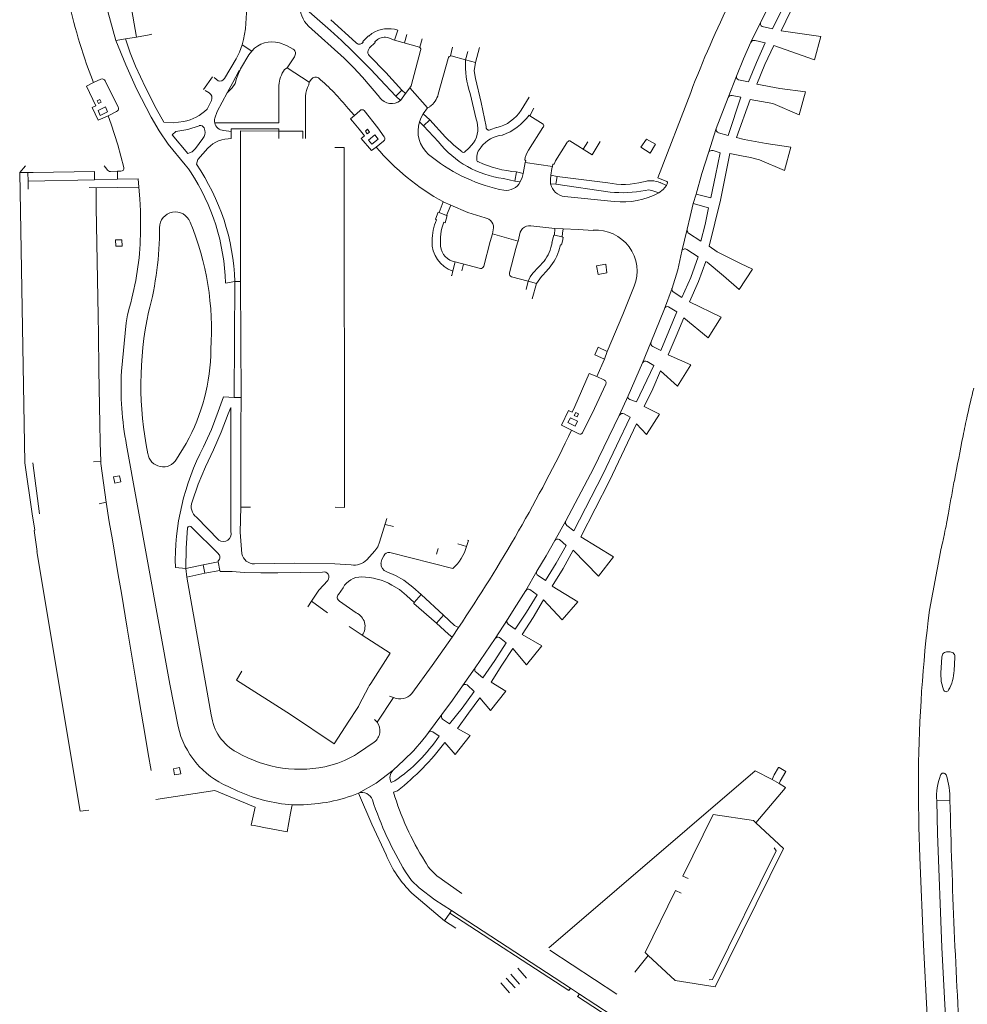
# Model space of a CAD drawing. Extents: x 145000 to 155000, y 457500 to 470000.
# Tile 526 of 548: x 153563 to 153742, y 468123 to 468309. Entities that reach past the tile are written whole.
import ezdxf

# ---------------------------------------------------------------- set-up
doc = ezdxf.new("R2010")
doc.units = 0
doc.header["$LTSCALE"] = 0.2
doc.header["$MEASUREMENT"] = 0
doc.layers.add('kant verharding', color=252, linetype='Continuous', lineweight=0)

msp = doc.modelspace()

# ---------------------------------------------------------------- linework, layer by layer
at = {"layer": 'kant verharding', "linetype": 'Continuous', "lineweight": 0}
for p, q in [((153702.58, 468308.19), (153705.73, 468314.31)), ((153621.44, 468308.6), (153626.13, 468304.32)), ((153617.21, 468307.37), (153623.96, 468301.35)), ((153633.45, 468304.76), (153634.05, 468306.64)), ((153702.58, 468308.19), (153700.75, 468304.35)), ((153580.86, 468304.67), (153582.63, 468304.96)), ((153582.63, 468304.96), (153584.71, 468305.31)), ((153628.53, 468305.57), (153627.49, 468304.48)), ((153628.61, 468305.48), (153628.53, 468305.57)), ((153629.15, 468305.99), (153628.61, 468305.48)), ((153629.74, 468304.4), (153630.22, 468304.85)), ((153632.3, 468305.18), (153633.45, 468304.76)), ((153635.31, 468304.24), (153635.8, 468305.78)), ((153638.69, 468304.98), (153638.25, 468303.41)), ((153713.95, 468305.45), (153712.71, 468301.03)), ((153604.71, 468303.85), (153606.48, 468302.69)), ((153627.4, 468304.24), (153627.53, 468304.39)), ((153627.49, 468304.48), (153627.53, 468304.39)), ((153628.46, 468302.81), (153628.73, 468303.27)), ((153628.73, 468303.27), (153629.82, 468304.28)), ((153629.82, 468304.28), (153629.74, 468304.4)), ((153638.17, 468303.43), (153633.45, 468304.76)), ((153644.39, 468303.4), (153643.99, 468301.75)), ((153648.71, 468300.54), (153649.48, 468303.36)), ((153613.17, 468299.49), (153614.54, 468301.62)), ((153636.57, 468296.12), (153638.37, 468302.76)), ((153641.7, 468294.52), (153643.6, 468301.28)), ((153644.16, 468301.77), (153646.86, 468301.04)), ((153646.86, 468301.04), (153647.29, 468302.6)), ((153575.31, 468300.21), (153576.64, 468296.77)), ((153612.69, 468299.2), (153613.17, 468299.49)), ((153617.36, 468296.78), (153613.17, 468299.49)), ((153646.86, 468301.04), (153648.71, 468300.54)), ((153578.01, 468297.39), (153576.64, 468296.77)), ((153597.41, 468295.45), (153599.06, 468297.82)), ((153599.41, 468297.66), (153600.13, 468297.07)), ((153617.77, 468297.39), (153617.36, 468296.78)), ((153698.02, 468297.97), (153696.41, 468293.93)), ((153581.27, 468292.1), (153578.82, 468297.08)), ((153611.63, 468296.18), (153611.63, 468289.11)), ((153617.24, 468296.28), (153617.36, 468296.78)), ((153636.32, 468295.75), (153635.55, 468294.69)), ((153636.32, 468295.75), (153636.57, 468296.12)), ((153639.67, 468291.95), (153636.32, 468295.75)), ((153598.47, 468294.78), (153597.68, 468295.24)), ((153616.65, 468294.18), (153616.67, 468286.14)), ((153633.71, 468294.17), (153634.83, 468295.3)), ((153633.71, 468294.17), (153634.57, 468293.34)), ((153634.57, 468293.34), (153635.55, 468294.69)), ((153634.83, 468295.3), (153635.55, 468294.69)), ((153647.71, 468294.67), (153648.83, 468289.84)), ((153657.33, 468291.52), (153658.84, 468293.99)), ((153683.16, 468278.73), (153689.36, 468294.87)), ((153694.18, 468288.05), (153696.41, 468293.93)), ((153711.05, 468294.99), (153709.86, 468290.64)), ((153598.07, 468291.71), (153598.91, 468293.35)), ((153625.86, 468290.5), (153624.69, 468291.81)), ((153638.84, 468290.83), (153639.67, 468291.95)), ((153639.67, 468291.95), (153640.11, 468292.18)), ((153659.74, 468291.89), (153658.97, 468290.48)), ((153626.89, 468291.42), (153625.86, 468290.5)), ((153638.84, 468290.83), (153640.09, 468289.69)), ((153658.97, 468290.48), (153658.85, 468290.56)), ((153661.51, 468288.89), (153658.97, 468290.48)), ((153597.65, 468287.69), (153597.49, 468288.16)), ((153611.63, 468289.11), (153599.51, 468289.1)), ((153625.53, 468289.45), (153626.78, 468287.93)), ((153638.94, 468288.54), (153638.18, 468289.34)), ((153640.09, 468289.69), (153638.94, 468288.54)), ((153638.94, 468288.54), (153641.73, 468285.53)), ((153651.63, 468287.88), (153652.73, 468288.25)), ((153658.75, 468283.96), (153661.44, 468288.22)), ((153694.18, 468288.05), (153692.74, 468283.47)), ((153601.2, 468287.68), (153602.62, 468287.47)), ((153611.63, 468288.02), (153602.62, 468288.01)), ((153602.62, 468287.47), (153602.62, 468288.01)), ((153602.62, 468287.47), (153602.63, 468286.15)), ((153604.34, 468286.12), (153604.36, 468287.49)), ((153611.63, 468288.02), (153611.63, 468287.58)), ((153611.63, 468287.58), (153611.63, 468286.14)), ((153604.34, 468286.12), (153604.36, 468259.14)), ((153669.05, 468284.16), (153669.92, 468285.53)), ((153699.48, 468286), (153703.61, 468285.24)), ((153708.27, 468284.55), (153703.61, 468285.24)), ((153707.09, 468280.13), (153708.27, 468284.55)), ((153563.8, 468280.98), (153562.68, 468279.73)), ((153579.1, 468280.36), (153578.61, 468281.01)), ((153658.12, 468281.62), (153657.72, 468279.59)), ((153658.02, 468282.13), (153658.25, 468281.96)), ((153658.25, 468281.96), (153658.12, 468281.62)), ((153658.12, 468281.62), (153663.28, 468280.87)), ((153663.33, 468281.33), (153663.28, 468280.87)), ((153663.56, 468281.35), (153663.33, 468281.33)), ((153702.33, 468282.16), (153707.09, 468280.13)), ((153562.68, 468279.73), (153564.23, 468279.76)), ((153564.23, 468279.76), (153564.26, 468278.14)), ((153564.23, 468279.76), (153565.25, 468279.75)), ((153576.82, 468279.95), (153565.25, 468279.75)), ((153576.82, 468279.95), (153576.81, 468278.37)), ((153581.14, 468279.98), (153579.83, 468279.91)), ((153581.14, 468279.98), (153581.8, 468280.01)), ((153581.15, 468278.48), (153581.14, 468279.98)), ((153656.19, 468278.12), (153656.5, 468279.87)), ((153656.5, 468279.87), (153657.72, 468279.59)), ((153664.15, 468278.98), (153662.99, 468279.22)), ((153663.93, 468277.53), (153664.15, 468278.98)), ((153664.15, 468278.98), (153673.69, 468277.81)), ((153683.16, 468278.73), (153684.86, 468278.05)), ((153576.81, 468278.37), (153564.26, 468278.14)), ((153564.26, 468278.14), (153564.29, 468276.63)), ((153577.1, 468276.86), (153575.77, 468276.89)), ((153576.81, 468278.37), (153581.15, 468278.48)), ((153577.1, 468276.86), (153585.16, 468277)), ((153654.01, 468278.61), (153656.19, 468278.12)), ((153656.19, 468278.12), (153657.19, 468277.97)), ((153663.93, 468277.53), (153662.91, 468277.58)), ((153674.17, 468276.06), (153663.93, 468277.53)), ((153683.6, 468277.83), (153684.82, 468277.32)), ((153685, 468277.77), (153684.82, 468277.32)), ((153577.14, 468273.23), (153577.1, 468276.86)), ((153653.27, 468276.54), (153654.1, 468276.41)), ((153665.55, 468275.2), (153674.93, 468274.29)), ((153690.37, 468275.64), (153689.86, 468273.88)), ((153577.2, 468269.73), (153577.14, 468273.23)), ((153642.66, 468274.2), (153641.86, 468272.17)), ((153642.66, 468274.2), (153644.07, 468273.57)), ((153643.24, 468271.63), (153644.07, 468273.57)), ((153641.69, 468272.27), (153641.18, 468270.91)), ((153641.86, 468272.17), (153641.69, 468272.27)), ((153643.24, 468271.63), (153641.86, 468272.17)), ((153643.39, 468271.61), (153642.98, 468270.25)), ((153643.39, 468271.61), (153643.24, 468271.63)), ((153577.32, 468263.03), (153577.2, 468269.73)), ((153641.35, 468270.82), (153641.18, 468270.91)), ((153642.98, 468270.25), (153642.73, 468270.34)), ((153663.72, 468269.2), (153659.19, 468269.65)), ((153651.53, 468266.7), (153651.92, 468268.16)), ((153652.1, 468268.94), (153651.92, 468268.16)), ((153651.92, 468268.16), (153656.8, 468266.8)), ((153663.15, 468266.46), (153663.51, 468267.89)), ((153663.66, 468267.89), (153663.51, 468267.89)), ((153663.72, 468269.2), (153663.66, 468267.89)), ((153665.07, 468267.58), (153663.66, 468267.89)), ((153665.26, 468269.09), (153663.72, 468269.2)), ((153665.3, 468267.49), (153665.07, 468267.58)), ((153688.68, 468269.05), (153687.7, 468264.88)), ((153650.3, 468262.05), (153651.53, 468266.7)), ((153656.66, 468266.46), (153656.8, 468266.8)), ((153663.2, 468266.49), (153663.15, 468266.46)), ((153664.44, 468264.98), (153664.8, 468266.08)), ((153664.98, 468266.09), (153664.8, 468266.08)), ((153664.98, 468266.09), (153665.14, 468266.81)), ((153665.14, 468266.81), (153665.3, 468267.49)), ((153698.79, 468262.55), (153694.38, 468264.79)), ((153577.38, 468259.54), (153577.32, 468263.03)), ((153644.92, 468262.85), (153644.47, 468261.15)), ((153649.69, 468261.6), (153644.92, 468262.85)), ((153646.5, 468262.44), (153646.14, 468261.16)), ((153701.01, 468261.51), (153698.79, 468262.55)), ((153644.17, 468260.32), (153644.24, 468260.3)), ((153644.47, 468261.15), (153644.24, 468260.3)), ((153695.54, 468260.23), (153698.49, 468257.66)), ((153698.49, 468257.66), (153701.01, 468261.51)), ((153577.49, 468252.68), (153577.38, 468259.54)), ((153601.53, 468258.88), (153603.28, 468259.14)), ((153603.28, 468259.14), (153603.19, 468237.27)), ((153604.36, 468259.14), (153603.28, 468259.14)), ((153604.48, 468237.26), (153604.36, 468259.14)), ((153655.55, 468260.07), (153658.68, 468259.2)), ((153658.32, 468257.64), (153658.68, 468259.2)), ((153658.68, 468259.2), (153660.24, 468258.77)), ((153660.24, 468258.77), (153659.44, 468255.91)), ((153685.84, 468257.91), (153684.4, 468254.03)), ((153681.87, 468247.66), (153684.4, 468254.03)), ((153577.56, 468249.18), (153577.49, 468252.68)), ((153695.09, 468252.44), (153692.67, 468248.51)), ((153577.65, 468242.49), (153577.56, 468249.18)), ((153681.87, 468247.66), (153680.29, 468243.83)), ((153673.61, 468245.95), (153673.06, 468244.5)), ((153671.63, 468241.21), (153673.06, 468244.5)), ((153677.54, 468237.57), (153680.29, 468243.83)), ((153577.71, 468239), (153577.65, 468242.49)), ((153667.46, 468235.57), (153670.21, 468241.78)), ((153670.21, 468241.78), (153671.63, 468241.21)), ((153689.36, 468243.4), (153686.87, 468239.42)), ((153672.95, 468240.61), (153671.63, 468241.21)), ((153577.83, 468232.28), (153577.71, 468239)), ((153603.19, 468237.27), (153604.48, 468237.26)), ((153677.54, 468237.57), (153675.88, 468233.87)), ((153683.47, 468234.12), (153681.01, 468230.29)), ((153577.89, 468228.79), (153577.83, 468232.28)), ((153664.98, 468232.02), (153666.87, 468231.09)), ((153666.87, 468231.09), (153668.23, 468230.41)), ((153577.97, 468225.18), (153577.89, 468228.79)), ((153592.3, 468225.6), (153594.1, 468228.59)), ((153566.41, 468215.26), (153565.17, 468224.93)), ((153577.97, 468225.18), (153576.64, 468225.13)), ((153579, 468217.49), (153577.7, 468217.2)), ((153579.6, 468213.8), (153579, 468217.49)), ((153604.45, 468216.57), (153606.23, 468216.52)), ((153580.18, 468210.36), (153579.6, 468213.8)), ((153596.06, 468214.65), (153600.26, 468210.31)), ((153665.81, 468213.94), (153663.73, 468210.24)), ((153738.05, 468215.43), (153737.68, 468213.46)), ((153600.15, 468207.77), (153595.17, 468212.73)), ((153631.65, 468213.28), (153633.28, 468212.91)), ((153581.28, 468203.76), (153580.18, 468210.36)), ((153647.06, 468209.14), (153647.39, 468210.24)), ((153647.39, 468210.24), (153647.23, 468210.33)), ((153737.29, 468211.5), (153736.88, 468209.76)), ((153641.39, 468207.68), (153641.67, 468208.75)), ((153647.06, 468209.14), (153645.42, 468209.61)), ((153736.53, 468208.13), (153734.43, 468197.07)), ((153597.31, 468205.64), (153600.16, 468206.24)), ((153600.16, 468206.24), (153600.17, 468206.42)), ((153600.45, 468204.58), (153600.16, 468206.24)), ((153632.58, 468207.98), (153644.48, 468204.94)), ((153671.98, 468203.52), (153674.76, 468207.14)), ((153592.07, 468205.13), (153594.05, 468204.99)), ((153594.05, 468204.99), (153597.31, 468205.64)), ((153594.05, 468204.99), (153594.26, 468203.34)), ((153597.31, 468205.64), (153597.65, 468204.11)), ((153597.65, 468204.11), (153600.45, 468204.58)), ((153600.45, 468204.58), (153600.51, 468204.41)), ((153660.34, 468204.47), (153658.22, 468200.78)), ((153581.87, 468200.31), (153581.28, 468203.76)), ((153597.65, 468204.11), (153594.26, 468203.34)), ((153594.26, 468203.34), (153598.85, 468177.32)), ((153623.73, 468201.34), (153622.85, 468200.05)), ((153582.97, 468193.7), (153581.87, 468200.31)), ((153623.06, 468198.82), (153626.2, 468196.61)), ((153638.49, 468200.03), (153637.18, 468198.52)), ((153642.72, 468196.14), (153638.49, 468200.03)), ((153617.76, 468198.77), (153617.11, 468197.75)), ((153617.76, 468198.77), (153620.78, 468196.59)), ((153665.07, 468195.25), (153668.03, 468198.7)), ((153642.72, 468196.14), (153641.35, 468194.63)), ((153654.75, 468195.31), (153652.44, 468191.75)), ((153583.55, 468190.28), (153582.97, 468193.7)), ((153624.86, 468194.04), (153627.34, 468192.35)), ((153644.32, 468191.99), (153645.51, 468193.81)), ((153584.68, 468183.49), (153583.55, 468190.28)), ((153658.38, 468186.8), (153661.23, 468190.35)), ((153738.34, 468189.2), (153737.86, 468189.23)), ((153739.12, 468185.7), (153739.24, 468188.14)), ((153648.67, 468186.23), (153646.26, 468182.83)), ((153585.25, 468180.05), (153584.68, 468183.49)), ((153628.55, 468182.53), (153626.77, 468179.21)), ((153628.69, 468182.8), (153628.55, 468182.53)), ((153628.95, 468183.27), (153628.69, 468182.8)), ((153633.28, 468180.59), (153630.16, 468175.92)), ((153632.51, 468180.88), (153633.28, 468180.59)), ((153651.57, 468178.18), (153654.47, 468181.83)), ((153586.36, 468173.43), (153585.25, 468180.05)), ((153624.85, 468176.14), (153626.4, 468178.52)), ((153626.62, 468178.93), (153626.4, 468178.52)), ((153626.77, 468179.21), (153626.62, 468178.93)), ((153630.16, 468175.92), (153629.66, 468176.48)), ((153642.38, 468177.39), (153639.86, 468174.02)), ((153586.94, 468169.99), (153586.36, 468173.43)), ((153641.86, 468173.29), (153640.7, 468174.1)), ((153644.9, 468169.81), (153647.71, 468173.4)), ((153626.46, 468170.02), (153629.62, 468172.18)), ((153642.96, 468172.08), (153644.9, 468169.81)), ((153587.48, 468166.81), (153586.94, 468169.99)), ((153635.2, 468168.79), (153633.2, 468166.86)), ((153705.96, 468167.4), (153705.1, 468166.02)), ((153705.1, 468166.02), (153704.73, 468165.14)), ((153602.03, 468163.79), (153603.89, 468162.91)), ((153632.79, 468164.58), (153633.51, 468164.85)), ((153701.68, 468156.94), (153707.17, 468163.47)), ((153706.04, 468164.37), (153704.73, 468165.14)), ((153706.04, 468164.37), (153706.25, 468164.78)), ((153625.39, 468162.04), (153626.66, 468162.55)), ((153633.24, 468162.72), (153634.03, 468163)), ((153614.11, 468160.35), (153613.82, 468158.75)), ((153738.32, 468161.17), (153735.81, 468161.12)), ((153607.89, 468156.23), (153606.95, 468156.41)), ((153608.8, 468156.06), (153607.89, 468156.23)), ((153642.53, 468146.2), (153646.18, 468143.59)), ((153636.74, 468143.67), (153642.89, 468138.45)), ((153643.89, 468139.9), (153642.89, 468138.45)), ((153644.21, 468140.38), (153643.89, 468139.9)), ((153644.21, 468140.38), (153666.67, 468125.7)), ((153642.89, 468138.45), (153645.04, 468137.04)), ((153662.79, 468132.91), (153675.41, 468124.59)), ((153681.32, 468131.91), (153678.8, 468128.74)), ((153657.02, 468126.45), (153655.42, 468128.33)), ((153656.75, 468129.48), (153658.35, 468127.61)), ((153655.13, 468124.82), (153653.5, 468126.73)), ((153656.24, 468125.79), (153654.55, 468127.59)), ((153666.67, 468125.7), (153668.38, 468124.61)), ((153668.38, 468124.61), (153695.8, 468106.64))]:
    msp.add_line(p, q, dxfattribs=at)
at = {"layer": 'kant verharding', "linetype": 'Continuous', "lineweight": 0, "flags": 128}
for points in [[(153580.86, 468304.67), (153578.84, 468311.97), (153578.12, 468315.03), (153576.94, 468322.84), (153570.56, 468395.81)], [(153584.71, 468305.31), (153575.36, 468359.14), (153578.17, 468359.75)], [(153706.45, 468314.64), (153708.4, 468314.23), (153704.78, 468306.88), (153702.87, 468307.32)], [(153715.55, 468311.43), (153710.94, 468313.59), (153709.92, 468313.77), (153706.44, 468306.53), (153713.95, 468305.45)], [(153616.33, 468311), (153621.33, 468306.57), (153623.43, 468304.67), (153625.47, 468302.7), (153628.97, 468299.17), (153630.76, 468297.28), (153633.71, 468294.17)], [(153582.63, 468304.96), (153583.52, 468302.35), (153584.55, 468299.8), (153586.4, 468295.78), (153588.46, 468291.86), (153589.88, 468289.24), (153591.74, 468289.15), (153593.59, 468289.39)], [(153584.71, 468305.31), (153587.15, 468305.76), (153587.61, 468305.89)], [(153594.91, 468279.85), (153594.58, 468280.43), (153593.95, 468281.2), (153590.74, 468285.1), (153589.04, 468287.6), (153587.52, 468290.21), (153584.73, 468295.52), (153582.71, 468300.06), (153580.86, 468304.67)], [(153601.32, 468297.51), (153603.52, 468301.19), (153604.19, 468302.49), (153604.71, 468303.85)], [(153614.32, 468303.04), (153613.08, 468303.76), (153611.73, 468304.23)], [(153700.75, 468304.35), (153699.33, 468301.22), (153698.02, 468297.97)], [(153698.4, 468297.24), (153700.28, 468296.85), (153701.79, 468300.55), (153703.42, 468304.21), (153701.51, 468304.67)], [(153712.71, 468301.03), (153705.04, 468303.72), (153703.34, 468300.13), (153701.85, 468296.45), (153706.22, 468295.59), (153711.05, 468294.99)], [(153604.25, 468298.97), (153604.36, 468299.34), (153605.94, 468301.96), (153606.48, 468302.69)], [(153623.96, 468301.35), (153625.72, 468299.58), (153627.42, 468297.74), (153630.66, 468293.88)], [(153634.83, 468295.3), (153631.8, 468298.63), (153628.64, 468301.83)], [(153648.71, 468300.54), (153648.49, 468298.97), (153648.71, 468297.47), (153649.83, 468292.97), (153650.73, 468288.42)], [(153601.88, 468294.79), (153602.89, 468296.72), (153604.1, 468299.04), (153604.25, 468298.97)], [(153604.25, 468298.97), (153603.97, 468298.42), (153603.61, 468297.53), (153603.34, 468296.56), (153602.79, 468295.72), (153601.88, 468294.79)], [(153576.64, 468296.77), (153575.29, 468296.03), (153577.05, 468292.35), (153576.33, 468292.01), (153577.48, 468289.62), (153579.41, 468290.47)], [(153601.88, 468294.79), (153599.97, 468291.28), (153599.53, 468289.99)], [(153694.63, 468287.27), (153696.44, 468286.73), (153698.83, 468293.97), (153697.19, 468294.3)], [(153578.08, 468293.02), (153577.84, 468293.53), (153577.32, 468293.29), (153577.55, 468292.77), (153578.08, 468293.02)], [(153579.27, 468291.2), (153578.89, 468292.15), (153577.49, 468291.48), (153577.9, 468290.54), (153579.27, 468291.2)], [(153709.86, 468290.64), (153704.88, 468292.78), (153700.58, 468293.56), (153697.99, 468286.38), (153699.48, 468286)], [(153579.41, 468290.47), (153580.98, 468291.27), (153581.15, 468291.38), (153581.28, 468291.53)], [(153582.37, 468280.7), (153581.2, 468284.96), (153579.97, 468288.85), (153579.41, 468290.47)], [(153625.86, 468290.5), (153625.16, 468289.9), (153625.53, 468289.45)], [(153631.48, 468286.51), (153630.29, 468288.18), (153627.72, 468291.44)], [(153638.84, 468290.83), (153638.46, 468290.11), (153638.18, 468289.34)], [(153596.58, 468288.59), (153594.41, 468287.89), (153592.17, 468287.48)], [(153646.2, 468283.62), (153644.61, 468284.97), (153643.1, 468286.42), (153640.09, 468289.69)], [(153592.17, 468287.48), (153591.47, 468286.89), (153594.44, 468283.36), (153595.27, 468283.65), (153595.84, 468284.27), (153597.27, 468286.19)], [(153604.36, 468287.49), (153604.37, 468287.6), (153611.63, 468287.58)], [(153611.63, 468287.58), (153616.14, 468287.57), (153616.11, 468286.14)], [(153626.78, 468287.93), (153627.79, 468286.7), (153627.13, 468286.2), (153629.08, 468283.88), (153629.98, 468284.52)], [(153628.28, 468287.08), (153628.75, 468287.39), (153628.37, 468287.91), (153627.96, 468287.53), (153628.28, 468287.08)], [(153629.15, 468285.08), (153630.34, 468286.04), (153629.73, 468286.83), (153628.55, 468285.85), (153629.15, 468285.08)], [(153596.04, 468281.3), (153596.34, 468282.23), (153598.22, 468284.36)], [(153622.24, 468216.54), (153624.03, 468216.51), (153623.93, 468284.49), (153622.17, 468284.5)], [(153631.6, 468286.05), (153631.53, 468285.85), (153631.39, 468285.69), (153629.98, 468284.52)], [(153648.35, 468285.38), (153647.57, 468284.42), (153646.64, 468283.59)], [(153663.56, 468281.35), (153663.85, 468281.95), (153665.98, 468285.33)], [(153666.55, 468285.73), (153670.76, 468283.09), (153672.29, 468285.62)], [(153679.95, 468284.51), (153681.7, 468283.37), (153682.69, 468285.1), (153681.03, 468286.02), (153679.95, 468284.51)], [(153693.58, 468283.91), (153694.93, 468283.48), (153694.02, 468279.21), (153693.15, 468274.94), (153690.37, 468275.64)], [(153692.74, 468283.47), (153691.49, 468279.58), (153690.37, 468275.64)], [(153694.38, 468264.79), (153692.86, 468265.84), (153694.98, 468274.55), (153696.75, 468283.33), (153698.97, 468282.89)], [(153702.33, 468282.16), (153700.67, 468282.59), (153698.97, 468282.89)], [(153663.28, 468280.87), (153663.17, 468280.53), (153662.99, 468279.22)], [(153562.68, 468279.73), (153563.65, 468224.93), (153565.04, 468215.31), (153565.54, 468212.18), (153565.4, 468212.17), (153565.99, 468208.15), (153565.93, 468208.16), (153574.08, 468159.11), (153575.75, 468159.32)], [(153657.19, 468277.97), (153657.55, 468278.79), (153657.72, 468279.59)], [(153662.91, 468277.58), (153662.91, 468278.42), (153662.99, 468279.22)], [(153585.16, 468277), (153585.03, 468278.53), (153581.15, 468278.48)], [(153585.16, 468277), (153585.37, 468274.77), (153585.46, 468272.53), (153585.48, 468267.9)], [(153683.34, 468275.9), (153684.15, 468276.54), (153684.82, 468277.32)], [(153683.34, 468275.9), (153682.2, 468276.31), (153681.49, 468276.47), (153680.77, 468276.36)], [(153644.07, 468273.57), (153647.26, 468272.2), (153650.57, 468271.18)], [(153689.86, 468273.88), (153689.26, 468271.47), (153688.68, 468269.05)], [(153688.92, 468268.32), (153691.29, 468266.8), (153692.07, 468269.94), (153692.75, 468273.1), (153689.86, 468273.88)], [(153657.63, 468269.17), (153657.35, 468268.82), (153657.2, 468268.45), (153656.8, 468266.8)], [(153665.07, 468267.58), (153665.14, 468268.28), (153665.26, 468269.09)], [(153670.94, 468268.82), (153668.1, 468268.96), (153665.26, 468269.09)], [(153582.02, 468265.84), (153580.85, 468265.83), (153580.76, 468267.05), (153581.95, 468267.05), (153582.02, 468265.84)], [(153655.14, 468260.8), (153656.37, 468265.42), (153656.66, 468266.46)], [(153685.84, 468257.91), (153686.93, 468261.35), (153687.7, 468264.88)], [(153686.08, 468257.19), (153687.7, 468256.16), (153689.38, 468259.93), (153690.79, 468263.81), (153688.64, 468265.22)], [(153658.69, 468259.24), (153659.04, 468260.03), (153659.57, 468260.72), (153661.69, 468262.99)], [(153671.87, 468260.48), (153673.55, 468260.81), (153673.32, 468262.42), (153671.57, 468262.14), (153671.87, 468260.48)], [(153690.83, 468259.19), (153691.56, 468261.04), (153692.22, 468262.91), (153692.48, 468262.79), (153695.54, 468260.23)], [(153660.24, 468258.77), (153661.2, 468260.11), (153662.29, 468261.27)], [(153690.83, 468259.19), (153689.15, 468255.3), (153695.09, 468252.44)], [(153673.61, 468245.95), (153676.58, 468252.95), (153678.69, 468258.27)], [(153583.42, 468254.33), (153583.02, 468252.85), (153582.81, 468251.33), (153581.88, 468242.2)], [(153685.18, 468254.4), (153686.76, 468253.46), (153683.73, 468246.11), (153682.23, 468246.88)], [(153692.67, 468248.51), (153688.07, 468252.31), (153686.6, 468248.81), (153685.14, 468245.3), (153689.36, 468243.4)], [(153673.06, 468244.5), (153671.29, 468245.34), (153671.92, 468246.79), (153673.61, 468245.95)], [(153677.87, 468236.86), (153679.16, 468236.41), (153682.4, 468243.3), (153681.15, 468244.06)], [(153686.87, 468239.42), (153683.69, 468242.3), (153682.2, 468238.88), (153680.57, 468235.53), (153683.47, 468234.12)], [(153668.95, 468230.59), (153671.19, 468235.15), (153673.34, 468239.76)], [(153603.19, 468237.27), (153601.18, 468237.41), (153600.13, 468234.62), (153598.92, 468231.2), (153597.39, 468227.91)], [(153604.48, 468237.26), (153604.42, 468231.72), (153604.45, 468216.57)], [(153602.56, 468211.95), (153602.53, 468235.35), (153602.04, 468234.15), (153600.72, 468230.72), (153599.24, 468227.35), (153597.77, 468224.17), (153596.35, 468220.92), (153595.25, 468217.55)], [(153667.46, 468235.57), (153666.98, 468234.47), (153666.29, 468234.8), (153664.98, 468232.02)], [(153665.99, 468213.1), (153667.32, 468212.07), (153672.75, 468222.74), (153677.95, 468233.53), (153676.82, 468234.19)], [(153667.92, 468233.62), (153667.39, 468233.85), (153667.66, 468234.42), (153668.18, 468234.18), (153667.92, 468233.62)], [(153665.81, 468213.94), (153671.01, 468223.82), (153675.88, 468233.87)], [(153667.53, 468231.86), (153667.99, 468232.78), (153666.65, 468233.43), (153666.18, 468232.52), (153667.53, 468231.86)], [(153681.01, 468230.29), (153679.16, 468232.31), (153674.05, 468221.54), (153668.6, 468210.93), (153674.76, 468207.14)], [(153582.86, 468228.27), (153591, 468183.1), (153592.58, 468175.1)], [(153579, 468217.49), (153578.01, 468224.81), (153577.97, 468225.18)], [(153581.8, 468221.34), (153580.62, 468221.09), (153580.39, 468222.27), (153581.53, 468222.46), (153581.8, 468221.34)], [(153604.45, 468216.57), (153604.33, 468211.81), (153604.65, 468207.76)], [(153628.2, 468206.6), (153629.75, 468208.31), (153630.3, 468209.04), (153630.59, 468209.91), (153632, 468214.4)], [(153594.36, 468212.64), (153594.1, 468208.82), (153594.05, 468204.99)], [(153660.34, 468204.47), (153662.09, 468207.33), (153663.73, 468210.24)], [(153660.57, 468203.62), (153661.95, 468202.69), (153663.94, 468206), (153665.88, 468209.34), (153664.58, 468210.43)], [(153668.03, 468198.7), (153663.19, 468201.61), (153665.28, 468204.95), (153667.17, 468208.41), (153671.98, 468203.52)], [(153630.89, 468205.94), (153631.07, 468206.67), (153631.41, 468207.33)], [(153600.51, 468204.41), (153602.79, 468204.39), (153605.06, 468204.23), (153608.22, 468204.16), (153611.39, 468204.17), (153619.86, 468204.3)], [(153606.98, 468205.84), (153614.59, 468205.96), (153622.19, 468205.84), (153625.29, 468205.64)], [(153635.22, 468202.74), (153633.66, 468203.67), (153631.98, 468204.36)], [(153620.83, 468202.72), (153619.14, 468200.87), (153617.76, 468198.77)], [(153638.49, 468200.03), (153636.91, 468201.45), (153635.22, 468202.74)], [(153632.94, 468201.82), (153634.4, 468200.97), (153635.68, 468199.89), (153637.18, 468198.52)], [(153654.75, 468195.31), (153656.5, 468198.03), (153658.22, 468200.78)], [(153654.93, 468194.44), (153656.23, 468193.51), (153658.38, 468196.71), (153660.36, 468200), (153659.02, 468201.02)], [(153661.23, 468190.35), (153657.56, 468192.51), (153659.63, 468195.74), (153661.58, 468199.05), (153665.07, 468195.25)], [(153641.35, 468194.63), (153637.11, 468198.38), (153637.18, 468198.52)], [(153645.51, 468193.81), (153644.8, 468194.22), (153642.72, 468196.14)], [(153644.32, 468191.99), (153643.61, 468192.54), (153641.35, 468194.63)], [(153627.34, 468192.35), (153632.63, 468188.97), (153628.95, 468183.27)], [(153636.7, 468181.35), (153640.54, 468186.65), (153644.32, 468191.99)], [(153648.67, 468186.23), (153650.58, 468188.97), (153652.44, 468191.75)], [(153648.86, 468185.37), (153650.11, 468184.34), (153652.38, 468187.59), (153654.53, 468190.91), (153653.26, 468191.92)], [(153654.47, 468181.83), (153651.67, 468183.49), (153653.73, 468186.69), (153655.79, 468189.88), (153658.38, 468186.8)], [(153736.8, 468188.29), (153736.6, 468185.22), (153736.68, 468183.61), (153737.12, 468182.05)], [(153604.64, 468185.59), (153603.6, 468183.9), (153613.81, 468177.4)], [(153642.38, 468177.39), (153644.37, 468180.08), (153646.26, 468182.83)], [(153642.52, 468176.51), (153643.82, 468175.61), (153646.23, 468178.61), (153648.48, 468181.73), (153647.14, 468182.97)], [(153647.71, 468173.4), (153645.31, 468174.77), (153647.43, 468177.66), (153649.55, 468180.56), (153651.57, 468178.18)], [(153613.81, 468177.4), (153622.04, 468171.88), (153624.85, 468176.14)], [(153592.86, 468167.36), (153593.08, 468166.18), (153591.9, 468165.97), (153591.69, 468167.16), (153592.86, 468167.36)], [(153706.25, 468164.78), (153707.34, 468166.65), (153706.06, 468167.41), (153705.96, 468167.4)], [(153633.2, 468166.86), (153629.95, 468164.44), (153626.66, 468162.55)], [(153704.73, 468165.14), (153701.56, 468166.75), (153662.56, 468133.31)], [(153732.37, 468166.47), (153732.36, 468161.95), (153732.46, 468156.17), (153732.64, 468150.42), (153733.31, 468133.88), (153734, 468120.42), (153734.32, 468114.61)], [(153707.17, 468163.47), (153707.29, 468163.61), (153706.04, 468164.37)], [(153607.12, 468159.9), (153599.5, 468163.04), (153588.38, 468161.36)], [(153626.66, 468162.55), (153629.16, 468156.66), (153631.88, 468150.87)], [(153606.95, 468156.41), (153606.38, 468156.52), (153607.12, 468159.9)], [(153738.38, 468105.22), (153737.9, 468111.9), (153736.76, 468133.4), (153735.94, 468154.9), (153735.81, 468161.12)], [(153613.82, 468158.75), (153613.15, 468155.24), (153608.8, 468156.06)], [(153688.9, 468146.4), (153687.87, 468146.86), (153693.59, 468158.5), (153701.23, 468157.36), (153701.68, 468156.94)], [(153681.32, 468131.91), (153686.46, 468127.19), (153694, 468125.96), (153706.9, 468152.06), (153701.68, 468156.94)], [(153692.87, 468127.3), (153693.46, 468127.32), (153705.49, 468151.67), (153705.14, 468152.2)], [(153635.52, 468147.67), (153636.67, 468146.04), (153638.12, 468144.66), (153641.07, 468142.39), (153644.21, 468140.38)], [(153687.57, 468143.66), (153686.51, 468144.15), (153680.74, 468132.48), (153681.32, 468131.91)], [(153666.67, 468125.7), (153666.35, 468125.25), (153643.89, 468139.9)], [(153668.38, 468124.61), (153667.99, 468124.17), (153695.52, 468106.21), (153695.8, 468106.64)]]:
    msp.add_lwpolyline(points, dxfattribs=at)
at = {"layer": 'kant verharding', "linetype": 'Continuous', "lineweight": 0}
for centre, radius, start, end in [((153880.47, 468221.85), 204.58, 148.3044, 159.088), ((153687.23, 468338.94), 118.43, 191.1017, 199.0874), ((153579.4, 468310.22), 26.1, 345.884, 3.8265), ((153620.94, 468311.24), 5.37, 176.2065, 226.0864), ((153632.29, 468301.09), 5.82, 72.3953, 122.7083), ((153703.15, 468307.89), 0.639, 152.9109, 243.5202), ((153631.6, 468302.88), 2.4, 73.1191, 125.1709), ((153610.34, 468299.24), 5.18, 74.5207, 138.217), ((153613.77, 468302.23), 0.982, 321.5048, 55.9029), ((153626.8, 468304.78), 0.805, 214.4488, 318.5957), ((153637.89, 468302.98), 0.53, 335.2024, 57.8354), ((153701.31, 468304.08), 0.62, 71.3518, 154.2207), ((153629.5, 468302.49), 1.09, 163.3717, 217.7331), ((153644.12, 468301.24), 0.529, 86.1174, 175.0181), ((153617.28, 468295.89), 5.67, 144.1785, 177.0288), ((153665.09, 468300.28), 18.26, 177.7338, 197.8821), ((153578.22, 468296.72), 0.7, 31.0221, 107.989), ((153600.49, 468297.92), 0.923, 246.9077, 333.8984), ((153618.55, 468296.71), 1.03, 59.6604, 139.2785), ((153595.97, 468269.6), 36.3, 37.7154, 50.477), ((153698.56, 468297.79), 0.574, 161.9088, 253.7701), ((153621.35, 468294), 4.7, 151.0274, 177.854), ((153597.76, 468293.78), 1.22, 339.5388, 54.7062), ((153632.88, 468295.58), 2.8, 217.4508, 307.0241), ((153637.52, 468295.65), 4.33, 306.8251, 344.9514), ((153697.09, 468293.51), 0.802, 83.1552, 148.0692), ((153580.7, 468291.8), 0.64, 334.3452, 27.263), ((153592.04, 468297.88), 8.64, 280.3438, 314.3296), ((153601.25, 468289.51), 1.78, 164.321, 193.2358), ((153627.32, 468291.05), 0.561, 43.1586, 139.3142), ((153651.19, 468295.28), 7.2, 282.3787, 328.5029), ((153650.01, 468297.17), 11.04, 290.0928, 323.2357), ((153596.81, 468287.89), 0.74, 21.8243, 107.6403), ((153601.3, 468289.5), 1.83, 192.6363, 266.9092), ((153643.67, 468287.53), 5.78, 161.7483, 228.9238), ((153644.49, 468288.05), 4.7, 325.3488, 22.3576), ((153651.28, 468288.32), 0.562, 169.5659, 308.5253), ((153661.16, 468288.59), 0.462, 307.2639, 41.3655), ((153694.83, 468287.91), 0.668, 167.8821, 251.9573), ((153595.89, 468287.34), 1.8, 320.1801, 11.2447), ((153631.05, 468286.15), 0.562, 350.4329, 40.8331), ((153654.57, 468280.74), 6.12, 97.2456, 141.2642), ((153602.43, 468280.32), 5.83, 87.972, 136.1801), ((153664.66, 468314.19), 45.64, 220.5446, 241.1881), ((153656.5, 468297.38), 18.94, 218.7495, 262.4424), ((153652.2, 468282.38), 3.24, 137.6594, 183.8307), ((153666.55, 468285.12), 0.608, 89.5777, 159.4902), ((153660.5, 468307.99), 32.27, 230.2596, 257.0524), ((153646.44, 468283.93), 0.396, 232.2784, 301.049), ((153663.34, 468281.08), 5.42, 147.9097, 168.876), ((153693.41, 468283.21), 0.716, 76.0796, 158.3031), ((153581.81, 468280.57), 0.566, 268.3584, 12.8827), ((153562.09, 468257.93), 41.21, 1.6863, 34.5479), ((153649.41, 468282.17), 0.445, 180.8985, 251.5493), ((153658.11, 468300.91), 21.1, 245.235, 265.6246), ((153579.95, 468280.93), 1.02, 213.9621, 263.677), ((153561.89, 468257.89), 39.65, 1.4344, 33.6345), ((153654.53, 468279.39), 3.02, 261.8458, 331.9493), ((153665.95, 468278.3), 3.12, 193.4066, 262.559), ((153676.69, 468292.32), 14.82, 258.3215, 284.6034), ((153681.82, 468273.63), 4.56, 66.969, 107.7719), ((153684.76, 468277.83), 0.243, 344.968, 66.5483), ((153676.53, 468296.59), 20.66, 263.4467, 281.845), ((153676.54, 468288.68), 14.48, 263.6444, 298.022), ((153592.06, 468269.3), 2.99, 21.3834, 179.4501), ((153545.51, 468249.98), 53.39, 356.093, 22.4838), ((153651.04, 468266.81), 10.49, 157.539, 180.1039), ((153652.53, 468266.77), 10.43, 159.9688, 185.1401), ((153650.28, 468269.34), 1.86, 347.4807, 81.2544), ((153658.86, 468267.95), 1.73, 79.0437, 135.4092), ((153531.54, 468269.13), 53.95, 344.0811, 358.7001), ((153529.28, 468268.93), 59.79, 344.9116, 0.3873), ((153671.52, 468261.13), 7.72, 338.2651, 94.3301), ((153689.62, 468268.94), 0.942, 173.4211, 221.7568), ((153646.25, 468266.57), 5.71, 177.7517, 251.78), ((153645.48, 468266.16), 3.36, 185.6223, 260.3401), ((153654.31, 468268.25), 9.06, 324.4807, 348.8188), ((153655.68, 468267.59), 9.14, 316.3239, 343.406), ((153688.3, 468264.69), 0.63, 58.0328, 162.1893), ((153649.66, 468262.28), 0.678, 272.5902, 340.8484), ((153655.73, 468260.65), 0.606, 171.3131, 253.0195), ((153686.57, 468257.76), 0.753, 168.5262, 229.0127), ((153650.84, 468239.67), 65.28, 167.8934, 191.506), ((153685.01, 468253.76), 0.661, 74.6324, 156.06), ((153682.46, 468247.45), 0.623, 161.016, 248.3017), ((153561.59, 468246.64), 37.19, 330.9605, 359.5314), ((153680.84, 468243.52), 0.632, 59.9227, 150.4419), ((153641.7, 468239.42), 59.89, 177.3428, 190.7261), ((153672.73, 468239.99), 0.661, 339.1405, 70.24), ((153977.32, 468181.83), 241.39, 166.2962, 167.5652), ((153678.09, 468237.4), 0.583, 163.3503, 247.4817), ((153676.53, 468233.51), 0.739, 66.5882, 151.6237), ((153932.98, 468191.56), 196, 167.5524, 168.693), ((153403.68, 468357.12), 291.81, 325.9678, 334.4108), ((153668.5, 468230.85), 0.52, 237.7092, 330.2894), ((154575.33, 468063.4), 851, 168.71111, 169.288), ((153638.65, 468206.27), 46.6, 152.3272, 181.4038), ((153589.77, 468227.08), 2.93, 188.3706, 329.6891), ((154004.32, 468171.04), 269.95, 169.2078, 169.8707), ((153597.52, 468216.62), 2.46, 157.8032, 233.3184), ((153973.85, 468175.78), 239.12, 169.7051, 170.4533), ((153666.37, 468213.62), 0.641, 149.9203, 233.4629), ((153594.79, 468212.48), 0.459, 32.4843, 159.9196), ((153601.11, 468211.55), 1.51, 235.486, 15.2975), ((153779.07, 468204.06), 42.45, 167.1947, 169.8931), ((153664.25, 468209.93), 0.601, 56.6697, 148.933), ((153638.01, 468211.8), 9.43, 313.3381, 343.6629), ((153768.15, 468202.29), 32.15, 166.5825, 169.537), ((153599.59, 468207.08), 0.883, 311.1331, 51.0704), ((153606.96, 468208.19), 2.35, 190.5103, 270.5637), ((153625.84, 468208.85), 3.26, 260.2732, 316.2177), ((153632.4, 468206.93), 1.07, 80.6747, 157.685), ((153632.42, 468205.83), 1.53, 175.8946, 253.2764), ((153660.89, 468204.16), 0.634, 150.6077, 238.7869), ((153620.11, 468203.37), 0.966, 318.0426, 105.2535), ((153627.25, 468199.33), 4.06, 90.3245, 150.3549), ((153627.09, 468191.72), 11.67, 59.8766, 89.2874), ((153658.77, 468200.41), 0.654, 67.1092, 146.2366), ((153623.41, 468199.51), 0.774, 135.9458, 243.0999), ((154002.57, 468163.64), 270.21, 172.8935, 179.4003), ((153625.04, 468194.02), 2.84, 324.0934, 65.8231), ((153655.29, 468194.97), 0.644, 147.9301, 235.3964), ((153652.95, 468191.34), 0.656, 61.5832, 141.3307), ((153737.76, 468188.27), 0.96, 83.7391, 178.8763), ((153738.34, 468188.29), 0.908, 350.2252, 90.2717), ((153649.29, 468185.91), 0.692, 152.4296, 231.9679), ((153730.74, 468186.12), 8.38, 330.7178, 357.1574), ((153646.79, 468182.37), 0.695, 59.6621, 139.0079), ((153737.59, 468182.18), 0.489, 195.5023, 340.442), ((153634.48, 468183.25), 2.92, 245.7808, 319.3585), ((153608, 468178.4), 9.21, 186.713, 242.0349), ((153642.97, 468177.03), 0.689, 148.9279, 229.5319), ((153608.38, 468178.69), 16.19, 192.7974, 246.9352), ((153628.04, 468174.32), 2.66, 306.555, 37.099), ((153614.63, 468191.87), 32.97, 304.9407, 325.6938), ((153615.51, 468190.97), 29.66, 311.5863, 325.1493), ((153640.31, 468173.64), 0.599, 50.0937, 140.1973), ((153601.38, 468204.08), 52.47, 308.4777, 322.4194), ((153615.56, 468190.67), 23.61, 239.7929, 284.3893), ((153616.89, 468184.9), 17.69, 284.8348, 302.7503), ((153634.47, 468165.45), 1.89, 131.9016, 207.5991), ((153747.27, 468161.88), 11.49, 159.4442, 183.811), ((153737.06, 468165.76), 0.569, 24.1326, 163.6026), ((153725.46, 468161.67), 12.86, 357.7685, 19.6184), ((153616.32, 468190.89), 30.63, 246.0489, 265.8522), ((153615.12, 468191.97), 31.64, 268.1716, 288.9396), ((153627.3, 468160.56), 2.1, 20.2006, 107.887), ((153685.13, 468178.47), 54.22, 196.8845, 212.0465), ((153695.12, 468183.27), 69.43, 198.4674, 210.8499), ((154987.84, 468189.97), 1249.85, 181.3204, 183.57184), ((153650.77, 468158.38), 20.33, 201.6743, 226.3674), ((153647.23, 468154.08), 9.18, 208.5487, 239.1969)]:
    msp.add_arc(centre, radius, start, end, dxfattribs=at)

doc.saveas('drawing.dxf')
